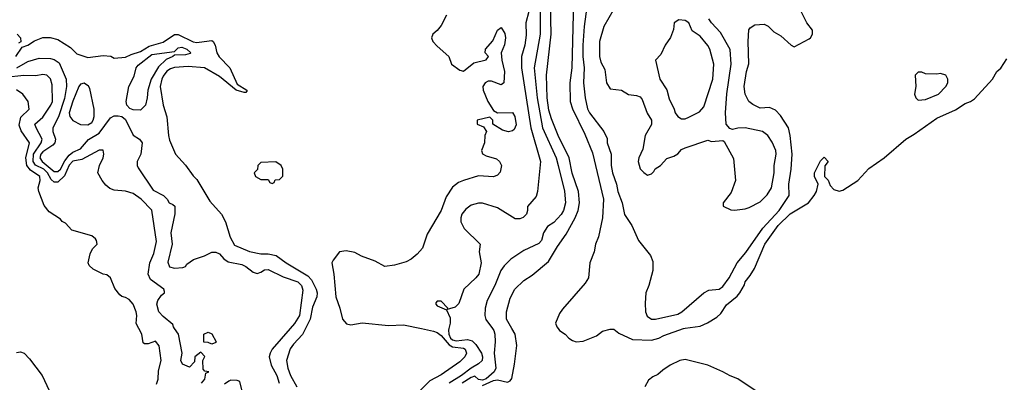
# Model space of a CAD drawing. Header units: inches. Extents: x 1793402 to 1900366, y 320852 to 470679.
# Tile 512 of 604: x 1872126 to 1877369, y 399714 to 401646. Entities that reach past the tile are written whole.
import ezdxf

# ---------------------------------------------------------------- set-up
doc = ezdxf.new("R2010")
doc.units = ezdxf.units.IN
doc.header["$MEASUREMENT"] = 0
doc.layers.add('B8379', color=7, linetype='Continuous')
doc.layers.add('B8470', color=7, linetype='Continuous')

msp = doc.modelspace()

# ---------------------------------------------------------------- linework, layer by layer
at = {"layer": 'B8379', "color": 4}
for points, elevation in [([(1872855.4, 399704.6), (1872863.1, 399730), (1872865.3, 399774.7), (1872879.3, 399830), (1872868.1, 399908.1), (1872850, 399933.4), (1872810, 399919.1), (1872790, 399918.8), (1872784.4, 399924.4), (1872776.3, 399970), (1872761.1, 400000)], 204), ([(1873094, 399710), (1873112, 399730), (1873118, 399762), (1873134, 399770), (1873112.7, 399772.7), (1873103.6, 399783.6), (1873102, 399830), (1873111.6, 399851.6), (1873090, 399874), (1873058, 399850), (1873056.4, 399823.6), (1873030, 399794), (1872994, 399810), (1872984.7, 399830), (1872992, 399870), (1872971.3, 399970), (1872951.3, 400000)], 208), ([(1873566.5, 400000), (1873470.6, 399890), (1873459.3, 399870), (1873454.9, 399850), (1873465.5, 399805.5), (1873494.9, 399750), (1873508, 399710)], 212), ([(1873647.8, 400000), (1873631.6, 399968.4), (1873583.4, 399916.6), (1873567.3, 399892.7), (1873547.7, 399830), (1873554.9, 399790), (1873568.7, 399750), (1873601.3, 399690)], 216), ([(1874266.5, 400000), (1874330, 399986.4), (1874350, 399979.5), (1874370, 399963.7), (1874413.5, 399913.5), (1874430, 399903.5), (1874490, 399895.3), (1874498, 399890), (1874505.5, 399870), (1874496.3, 399850), (1874470, 399822.9), (1874370, 399754.5), (1874310, 399722), (1874230, 399641.6)], 224), ([(1874410.9, 400000), (1874408.7, 399991.3), (1874411.7, 399970), (1874420.8, 399950), (1874430, 399940.2), (1874450, 399934.9), (1874510, 399942.7), (1874535.3, 399935.3), (1874556, 399916), (1874584.9, 399870), (1874590.3, 399850), (1874588.2, 399830), (1874570, 399811.8), (1874530, 399789.7), (1874479.3, 399750), (1874412.4, 399710)], 228), ([(1874643.4, 400000), (1874650.3, 399990.3), (1874656.3, 399970), (1874658.8, 399930), (1874653.4, 399870), (1874662.4, 399790), (1874652.7, 399770), (1874610, 399732.4), (1874590, 399724.6), (1874569, 399729), (1874550, 399747.3), (1874530, 399740.4), (1874482.3, 399710)], 232), ([(1874590, 399697.1), (1874650, 399723.4), (1874670, 399727.9), (1874724.5, 399715.5), (1874738.7, 399721.3), (1874746.4, 399733.6), (1874761.3, 399810), (1874772.7, 399910), (1874763.8, 399970), (1874746.6, 400000)], 236), ([(1874993.5, 400000), (1875001, 399990), (1875030, 399970.8), (1875050.8, 399950), (1875070, 399936.3), (1875090, 399930.6), (1875126.8, 399933.2), (1875198.4, 399961.6), (1875230, 399986), (1875270, 399998), (1875290, 399998), (1875316, 399976), (1875390, 399942), (1875490, 399938.4), (1875530, 399948.5), (1875556.6, 399963.4), (1875661.2, 400000)], 244), ([(1872110, 399873.2), (1872130, 399877.2), (1872150, 399869.2), (1872179.3, 399839.3), (1872246, 399750), (1872283.7, 399670)], 204), ([(1876095.3, 399635.3), (1875950, 399733), (1875910, 399747.7), (1875870, 399770.5), (1875790, 399805.5), (1875670, 399835.5), (1875642, 399830), (1875590, 399804.9), (1875550, 399779.1), (1875524.8, 399755.2), (1875497.2, 399742.8), (1875474, 399726), (1875455.3, 399690)], 236), ([(1873310, 399674), (1873298, 399718), (1873283.6, 399723.6), (1873250, 399724.7), (1873240.2, 399719.8), (1873216.4, 399703.6)], 208)]:
    msp.add_lwpolyline(points, dxfattribs=dict(at, elevation=elevation))
at = {"layer": 'B8379', "color": 4, "elevation": 208}
msp.add_lwpolyline([(1873150, 399918), (1873130, 399926), (1873107.3, 399927.3), (1873106, 399970), (1873130, 399982), (1873150, 399972), (1873172, 399930), (1873170, 399926)], close=True, dxfattribs=at)
at = {"layer": 'B8470', "color": 4}
for points, elevation in [([(1874899.5, 401870), (1874897.4, 401570), (1874865.3, 401390), (1874880.9, 401230), (1874910.2, 401070.2), (1874982.4, 400910), (1874994.4, 400870), (1875027.5, 400732.5), (1875032.7, 400670), (1875022, 400630), (1875010, 400609), (1874970, 400565.2), (1874936.3, 400543.7), (1874914.8, 400510), (1874904, 400470), (1874890, 400453.2), (1874810, 400417.2), (1874741, 400370), (1874705.8, 400334.2), (1874687.7, 400310), (1874657.1, 400230), (1874614.8, 400150), (1874604, 400110), (1874603, 400070), (1874608.6, 400048.6), (1874643.4, 400000)], 232), ([(1875078, 401890), (1875065.7, 401390), (1875055.3, 401310), (1875057, 401210), (1875070, 401170.8), (1875135.9, 401035.9), (1875177.2, 400937.2), (1875234.9, 400690), (1875230.4, 400589.7), (1875208, 400490), (1875193, 400450), (1875185.5, 400410), (1875163, 400350), (1875154.8, 400270), (1875137.1, 400242.9), (1875015.9, 400104.1), (1874999.8, 400080.2), (1874978.8, 400030), (1874986, 400010), (1874993.5, 400000)], 244), ([(1875153, 401770), (1875132.2, 401610), (1875125.3, 401510), (1875125.7, 401450), (1875132.2, 401390), (1875128.4, 401310), (1875138, 401230), (1875150, 401172), (1875160.5, 401150), (1875236, 401050), (1875253.7, 401013.7), (1875254.8, 400990), (1875276.3, 400930), (1875275.5, 400870), (1875282, 400830), (1875304, 400770), (1875310.7, 400730), (1875334.8, 400670), (1875347.5, 400607.5), (1875386, 400550), (1875421, 400470), (1875486, 400390), (1875498.5, 400358.5), (1875498, 400310), (1875476.3, 400230), (1875460.5, 400190), (1875456, 400136), (1875458, 400090), (1875467.1, 400067.1), (1875490, 400051.3), (1875511, 400051), (1875630, 400076.3), (1875651.3, 400088.7), (1875770, 400190.7), (1875795.5, 400204.5), (1875850, 400210.7), (1875870, 400224), (1875903.6, 400270), (1875947, 400350), (1875993.4, 400406.6), (1876084, 400536), (1876169.5, 400630), (1876223.7, 400710), (1876222, 400770), (1876234, 400850), (1876239.5, 400930), (1876229.5, 401030), (1876219.3, 401070), (1876176.6, 401136.6), (1876150, 401164), (1876118, 401178), (1876070, 401175.3), (1876030, 401194), (1876009, 401210), (1875989.3, 401250), (1875983.7, 401290), (1875997.2, 401370), (1876009.3, 401410.7), (1876005.2, 401530), (1876008.4, 401591.6), (1876016.4, 401603.6), (1876040.4, 401619.6), (1876090, 401622), (1876111.1, 401611.1), (1876142, 401582), (1876179.8, 401559.8), (1876234, 401510), (1876250, 401502), (1876330, 401544.7), (1876338, 401550), (1876348, 401570), (1876348, 401590), (1876318, 401630), (1876274.6, 401714.6)], 248), ([(1874746.6, 400000), (1874718, 400050), (1874718, 400090), (1874737.5, 400162.5), (1874762.8, 400210), (1874810, 400257.2), (1874855.2, 400284.8), (1874942.4, 400357.6), (1874990, 400437.2), (1875036.7, 400503.3), (1875084.9, 400590), (1875100.3, 400630), (1875107, 400670), (1875101.7, 400730), (1875067.8, 400827.8), (1875052, 400910), (1874993.4, 401030), (1874958, 401118), (1874943.6, 401163.6), (1874934.9, 401230), (1874932, 401350), (1874956.5, 401570), (1874953.3, 401726.7)], 236), ([(1874398.4, 401670), (1874370, 401616), (1874350, 401589.3), (1874326.8, 401570), (1874318.8, 401550), (1874326.8, 401530), (1874350, 401504.9), (1874410.9, 401450.9), (1874424.7, 401410), (1874470, 401378), (1874490, 401371.3), (1874544.1, 401415.9), (1874610, 401432), (1874622, 401450), (1874605.2, 401470), (1874606, 401490), (1874646.3, 401533.7), (1874670, 401591), (1874690, 401604.7), (1874710, 401572), (1874713.4, 401550), (1874707.1, 401512.9), (1874690.9, 401469.1), (1874694, 401430), (1874707.7, 401370), (1874704, 401310), (1874690, 401299.5), (1874639.3, 401319.3), (1874621.4, 401318.6), (1874604.9, 401310), (1874593, 401290), (1874594.9, 401270), (1874619.1, 401210), (1874650, 401162), (1874670.7, 401150.7), (1874750, 401151), (1874762.8, 401130), (1874770, 401086), (1874759.1, 401060.9), (1874750, 401054), (1874729.4, 401049.4), (1874697.2, 401057.2), (1874646, 401090), (1874646, 401110), (1874630, 401126), (1874562, 401110), (1874562, 401090), (1874596, 401076), (1874611.3, 401051.3), (1874602.8, 401030), (1874601, 400990), (1874586, 400950), (1874591.1, 400931.1), (1874610, 400921), (1874665.4, 400905.4), (1874682, 400890), (1874691, 400870), (1874685.4, 400834.6), (1874670, 400818), (1874650, 400809), (1874570, 400814), (1874490, 400789.3), (1874462, 400778), (1874430, 400753.2), (1874397.6, 400702.4), (1874370.4, 400629.6), (1874296.8, 400503.2), (1874270.5, 400429.5), (1874243.4, 400396.6), (1874210.6, 400369.4), (1874184, 400356), (1874121.4, 400338.6), (1874070, 400332), (1874018.8, 400358.8), (1873945.6, 400385.6), (1873910, 400406), (1873864.9, 400415.1), (1873830, 400408.7), (1873795.2, 400364.8), (1873788.2, 400350), (1873799.5, 400290), (1873809.1, 400170), (1873830.4, 400110), (1873844.9, 400050), (1873866, 400026), (1873890, 400020.7), (1873950, 400030.6), (1874090, 400016.3), (1874170, 400020.7), (1874266.5, 400000)], 224), ([(1874837.1, 401690), (1874820.7, 401630), (1874823.5, 401563.5), (1874816.4, 401510), (1874798.4, 401450), (1874797.6, 401390), (1874848.7, 401070), (1874899.1, 400890), (1874884, 400730), (1874875.9, 400704.1), (1874831, 400650), (1874831, 400630), (1874824.7, 400610), (1874807.1, 400592.9), (1874790, 400585.2), (1874765.2, 400585.2), (1874670, 400644), (1874590, 400669.2), (1874570, 400669.2), (1874530, 400657.2), (1874502.5, 400637.5), (1874481, 400610), (1874474.8, 400590), (1874474.8, 400570), (1874493.2, 400533.2), (1874578, 400450), (1874572, 400410), (1874582.8, 400350), (1874570.7, 400290), (1874556, 400270), (1874491.3, 400210), (1874465.4, 400134.6), (1874445.4, 400114.6), (1874402, 400102), (1874406, 400110), (1874370, 400146), (1874350, 400146), (1874342, 400138), (1874342, 400130), (1874350, 400122), (1874399.6, 400099.6), (1874418, 400058), (1874418.8, 400030), (1874410.9, 400000)], 228), ([(1875290, 401702), (1875236, 401610), (1875213.4, 401530), (1875213, 401450), (1875219.9, 401419.9), (1875241.4, 401381.4), (1875250.7, 401310.7), (1875270, 401278), (1875330, 401271), (1875367.5, 401247.5), (1875410, 401242.8), (1875430, 401236), (1875441.4, 401221.4), (1875468.1, 401148.1), (1875490.7, 401110), (1875490, 401088), (1875457.3, 401030), (1875444.5, 400955.5), (1875422.8, 400910), (1875418.8, 400890), (1875430, 400852), (1875450, 400831.3), (1875470, 400818), (1875490, 400824.7), (1875503.1, 400836.9), (1875510, 400852), (1875538, 400870), (1875572.9, 400907.1), (1875610, 400918.8), (1875630, 400931), (1875650, 400954), (1875670, 400962.8), (1875790, 401004.7), (1875810, 400998), (1875870, 401002), (1875878, 400998), (1875927.1, 400907.1), (1875937.3, 400790), (1875914.4, 400725.6), (1875872, 400670), (1875872.7, 400652.7), (1875912.7, 400632.7), (1875931.6, 400631.6), (1875990, 400638), (1876010, 400646), (1876070, 400676), (1876107.3, 400712.7), (1876129.3, 400750), (1876144.5, 400830), (1876143.7, 400870), (1876154.5, 400930), (1876152, 400950), (1876133.4, 400993.4), (1876110, 401029), (1876082, 401050), (1875990, 401069.2), (1875951.1, 401068.9), (1875922, 401062), (1875907.3, 401067.3), (1875888.9, 401088.9), (1875883.7, 401150), (1875891.9, 401251.9), (1875915.6, 401410), (1875910, 401488), (1875858.3, 401578.3), (1875810, 401629.3), (1875796, 401650)], 252), ([(1872105.2, 401450), (1872140.2, 401499.8), (1872170, 401511.3), (1872205.6, 401534.4), (1872250, 401552), (1872288.7, 401551.3), (1872330, 401541), (1872397.3, 401497.3), (1872430, 401464.7), (1872490, 401444.7), (1872570, 401456), (1872611.1, 401451.1), (1872630, 401442), (1872690, 401446), (1872719.3, 401460.7), (1872770, 401477.1), (1872815.5, 401504.5), (1872890, 401525.7), (1872950, 401566.5), (1872970, 401566.7), (1873050, 401527.9), (1873070, 401524), (1873134.4, 401534.4), (1873150, 401534.9), (1873157.3, 401530), (1873166.7, 401510), (1873175.3, 401470), (1873189.1, 401449.1), (1873244.9, 401390), (1873283.4, 401303.4), (1873336, 401270), (1873335.3, 401264.7), (1873330, 401258), (1873322, 401258), (1873279, 401270), (1873190, 401344.2), (1873110, 401389.6), (1873022.5, 401397.5), (1872950, 401391.1), (1872930, 401383.6), (1872910, 401371.6), (1872890, 401345.2), (1872882.4, 401330), (1872874.9, 401290), (1872890.7, 401190), (1872910.6, 401129.4), (1872918.8, 401030), (1872924.5, 401004.5), (1872956, 400930), (1873010, 400870.8), (1873050, 400814.8), (1873070, 400794.8), (1873138.5, 400678.5), (1873200.7, 400610), (1873222, 400570), (1873247.3, 400487.3), (1873270, 400444), (1873350, 400410.6), (1873410, 400398.8), (1873450, 400398), (1873491.3, 400390), (1873544.7, 400350), (1873660.7, 400280.7), (1873679.3, 400259.3), (1873704.6, 400210), (1873710.3, 400190), (1873708.7, 400170), (1873685.2, 400114.8), (1873673.4, 400050), (1873647.8, 400000)], 216), ([(1872112, 401570), (1872131.3, 401550), (1872132, 401528), (1872119.6, 401520.4)], 216), ([(1872110.6, 401389.4), (1872170, 401423.7), (1872230, 401440.4), (1872290, 401439.5), (1872310, 401434.6), (1872335.6, 401415.6), (1872373.1, 401330), (1872375.6, 401290), (1872365.7, 401225.7), (1872332.1, 401127.9), (1872302, 401070), (1872302, 401050), (1872316.4, 401010), (1872313.4, 400990), (1872302.3, 400977.7), (1872250, 400942), (1872239.6, 400930), (1872233.1, 400910), (1872246, 400890), (1872310, 400837.7), (1872330, 400836.9), (1872344, 400850), (1872366.5, 400893.5), (1872390, 400924), (1872410, 400939.6), (1872450, 400958.7), (1872492.7, 401007.3), (1872550, 401041.3), (1872610, 401122.8), (1872630, 401134.8), (1872650, 401134.8), (1872670, 401130.7), (1872690, 401114.8), (1872730, 401030.7), (1872764.7, 401010), (1872778, 400990), (1872770.8, 400930), (1872751.3, 400890), (1872751.3, 400870), (1872756.9, 400856.9), (1872837.5, 400737.5), (1872891.3, 400710), (1872912, 400690), (1872922, 400670), (1872942, 400662), (1872952, 400652), (1872951.6, 400611.6), (1872930.8, 400510), (1872937.3, 400450), (1872914.8, 400354.8), (1872924.7, 400330), (1872950, 400323), (1872994.8, 400325.2), (1873010, 400331.3), (1873017, 400343), (1873051.8, 400368.2), (1873110, 400387.3), (1873150, 400407.3), (1873170, 400407.3), (1873190, 400398.8), (1873212.8, 400372.8), (1873235.5, 400355.5), (1873310, 400341.1), (1873330, 400332), (1873370, 400300.2), (1873390, 400294), (1873410, 400300.3), (1873430, 400313.4), (1873450, 400315.2), (1873530, 400276), (1873606.8, 400250), (1873627.7, 400230), (1873634.6, 400205.4), (1873616.4, 400070), (1873590, 400027), (1873566.5, 400000)], 212), ([(1875661.2, 400000), (1875670, 400003.1), (1875750, 400014), (1875789.4, 400030.6), (1875838.9, 400061.1), (1875858.9, 400081.1), (1875890, 400126), (1875947.2, 400172.8), (1875961.2, 400190), (1875986, 400234), (1875989.3, 400250), (1876016.6, 400283.4), (1876039.1, 400320.9), (1876093.3, 400450), (1876165.1, 400550), (1876228.9, 400611.1), (1876326, 400670), (1876357.2, 400710), (1876369, 400730), (1876378, 400770), (1876358, 400810), (1876358, 400830), (1876390, 400894), (1876410, 400914), (1876432, 400890), (1876412.7, 400867.3), (1876412, 400810), (1876430.9, 400790.9), (1876442, 400762), (1876462, 400742), (1876490, 400732), (1876510, 400738), (1876588.7, 400790), (1876647.2, 400852.8), (1876730, 400910.7), (1876845.2, 401010), (1876890, 401035.5), (1877010, 401122), (1877110, 401165.5), (1877160.1, 401199.9), (1877190, 401210.7), (1877210, 401224), (1877306, 401330), (1877329.6, 401370.4), (1877351.5, 401388.5), (1877382.5, 401437.5)], 244), ([(1872951.3, 400000), (1872944.7, 400010), (1872942, 400022), (1872890, 400064.7), (1872866.8, 400090), (1872857.3, 400130), (1872861, 400150), (1872882, 400178), (1872898, 400190), (1872898, 400198), (1872894, 400210), (1872822, 400262), (1872810.5, 400290), (1872818.4, 400350), (1872839.9, 400400.1), (1872855.4, 400464.6), (1872830, 400631.3), (1872773.4, 400690), (1872730, 400719.3), (1872690, 400732.7), (1872630, 400737.3), (1872606.2, 400746.2), (1872584.9, 400764.9), (1872564.7, 400790), (1872542, 400830), (1872551, 400870), (1872570.8, 400910), (1872574.8, 400930), (1872570, 400951), (1872550, 400950.8), (1872458, 400902), (1872410, 400892.7), (1872390, 400871.8), (1872365, 400815), (1872330, 400780.5), (1872310, 400780.5), (1872294.5, 400794.5), (1872274.5, 400830), (1872254.7, 400850), (1872210, 400871.7), (1872197.8, 400890), (1872200.2, 400930), (1872240.3, 400990), (1872245.3, 401010), (1872213.4, 401070), (1872207.3, 401090), (1872250, 401126), (1872292.7, 401190), (1872300.5, 401210), (1872299.8, 401299.8), (1872290, 401331.3), (1872270, 401351), (1872250, 401354.8), (1872212.7, 401347.3), (1872148.3, 401348.3), (1872050, 401337.4)], 208), ([(1872761.1, 400000), (1872747.3, 400027.3), (1872750.5, 400070), (1872747.3, 400090), (1872730, 400131), (1872710, 400156), (1872690, 400166.8), (1872670.8, 400170.8), (1872659.8, 400179.8), (1872633.7, 400213.7), (1872610, 400271), (1872590, 400286), (1872570, 400291), (1872516.9, 400316.9), (1872496.9, 400336.9), (1872491.3, 400350), (1872501.4, 400398.6), (1872514, 400426), (1872538, 400450), (1872536, 400470), (1872530, 400478), (1872510, 400494.8), (1872404, 400524), (1872370, 400562), (1872351.6, 400571.6), (1872343.6, 400583.6), (1872282.5, 400622.5), (1872256.7, 400656.7), (1872228, 400730), (1872225.5, 400750), (1872234.9, 400790), (1872234.4, 400810), (1872184, 400844), (1872163.6, 400870), (1872159.1, 400910), (1872178.4, 400990), (1872133.3, 401053.3), (1872123.7, 401083.7), (1872133, 401127), (1872176, 401170), (1872170.8, 401210), (1872142.8, 401250), (1872110, 401273.4)], 204)]:
    msp.add_lwpolyline(points, dxfattribs=dict(at, elevation=elevation))
for points, elevation in [([(1875635.3, 401644.7), (1875611.3, 401630), (1875606.8, 401593.2), (1875592, 401552), (1875564, 401510), (1875539.8, 401460.2), (1875511.3, 401430), (1875534.8, 401330), (1875572.4, 401272.4), (1875583.8, 401223.8), (1875611, 401170), (1875616, 401150), (1875631.3, 401130), (1875650, 401118.8), (1875670, 401118.8), (1875690, 401126), (1875745.6, 401154.4), (1875770, 401182), (1875817, 401330), (1875822, 401410), (1875800.9, 401490), (1875789.6, 401509.6), (1875750, 401559), (1875706.3, 401586.3), (1875688.7, 401630), (1875670, 401641.2)], 256), ([(1872770, 401164.2), (1872730, 401166.3), (1872713.6, 401173.6), (1872697.6, 401190), (1872692.8, 401210), (1872707.8, 401290), (1872735.4, 401344.6), (1872747.3, 401390), (1872756.6, 401403.4), (1872830, 401460.2), (1872950, 401476), (1872970, 401496), (1872990, 401500.7), (1873016, 401490), (1873038, 401470), (1873034, 401466), (1873010, 401459.3), (1872950, 401458), (1872942, 401450), (1872905.5, 401434.5), (1872865.4, 401394.6), (1872826.3, 401330), (1872808.8, 401270), (1872805.7, 401230), (1872795.8, 401190)], 212), ([(1876930, 401366), (1876910, 401366), (1876894, 401350), (1876898, 401290), (1876891.3, 401250), (1876898, 401230), (1876910, 401218), (1876950, 401221), (1877018, 401250), (1877058, 401290), (1877068, 401310), (1877068, 401330), (1877058, 401350), (1877030, 401359), (1877010, 401355.3), (1876950, 401358)], 248), ([(1872470, 401308.7), (1872450, 401302), (1872441, 401290), (1872408.4, 401211.6), (1872390.3, 401150), (1872392.7, 401130), (1872408.9, 401108.9), (1872450, 401088.4), (1872490, 401086), (1872510, 401098.8), (1872517, 401110), (1872522, 401130), (1872522, 401170), (1872500.2, 401280.2), (1872492.9, 401292.9)], 216), ([(1873490, 400888), (1873410, 400886), (1873394, 400870), (1873392.7, 400847.3), (1873374, 400830), (1873382, 400810), (1873410, 400794), (1873450, 400794), (1873458, 400778), (1873470, 400774), (1873482, 400778), (1873487.3, 400792.7), (1873510, 400794), (1873527.3, 400812.7), (1873528, 400850), (1873518, 400870)], 224)]:
    msp.add_lwpolyline(points, close=True, dxfattribs=dict(at, elevation=elevation))

doc.saveas('drawing.dxf')
